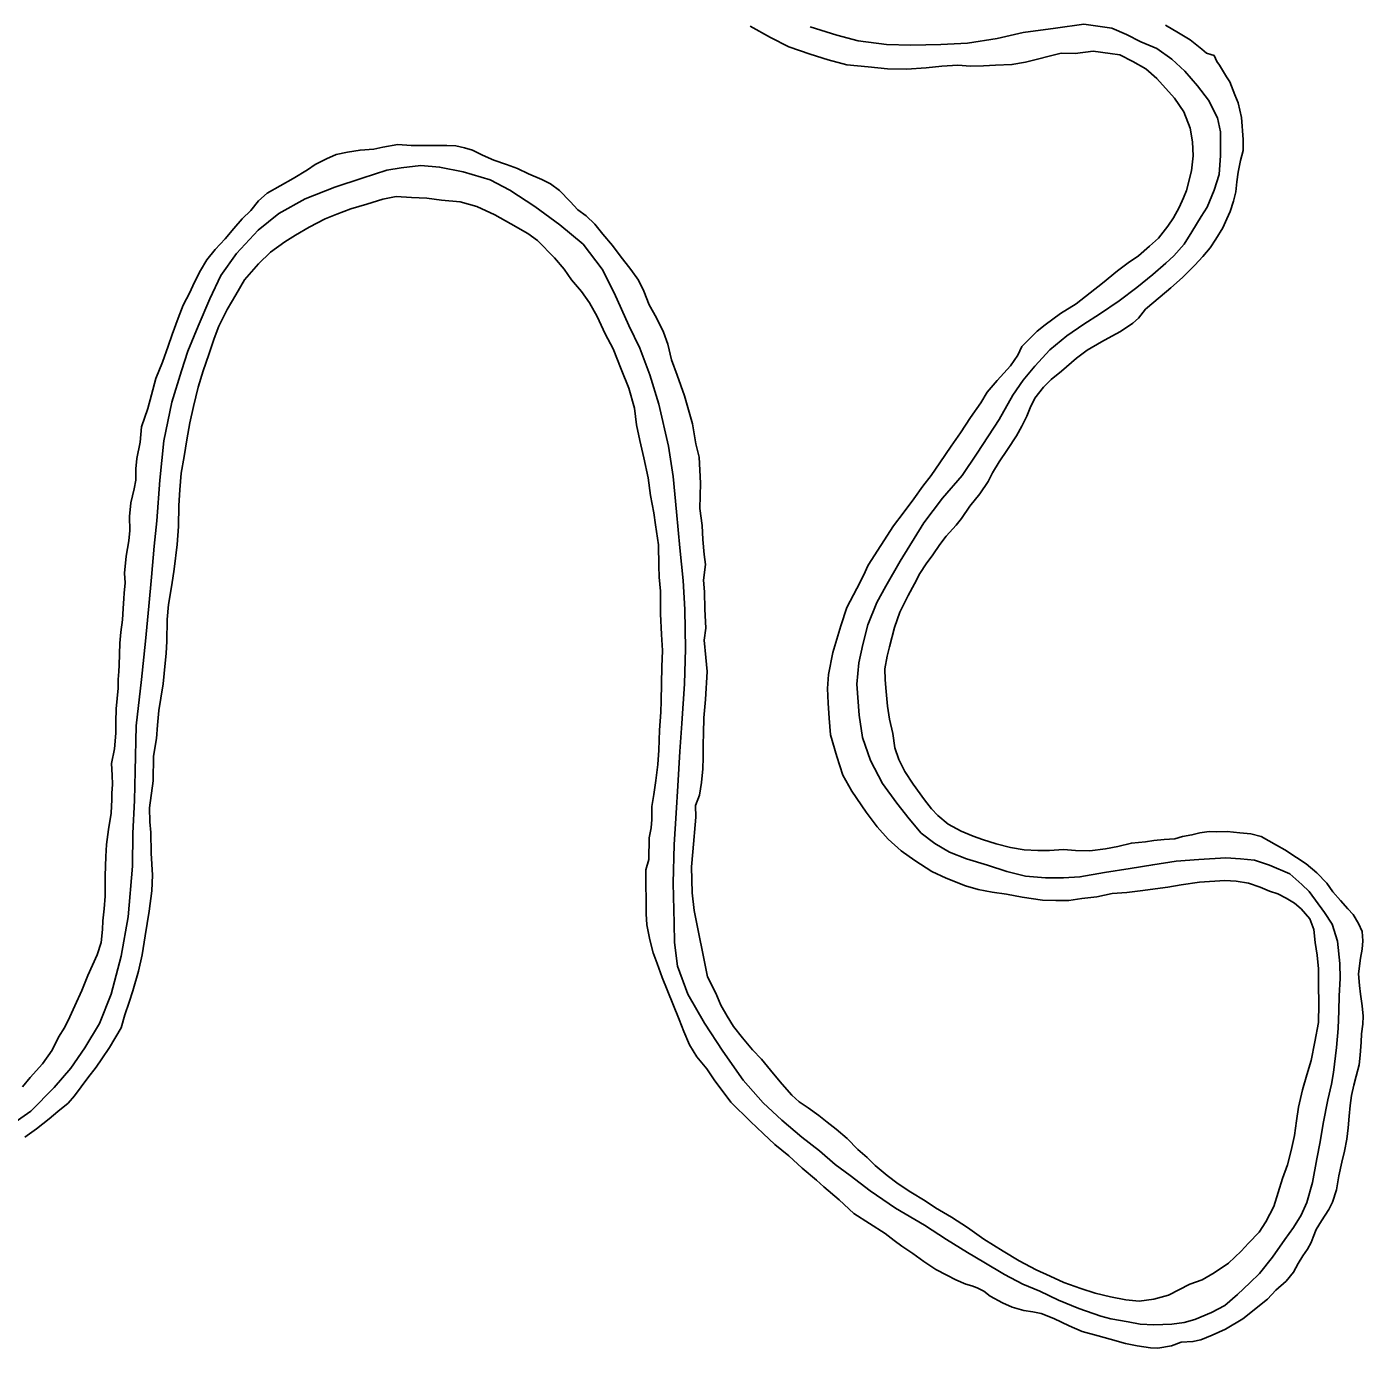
# Model space of a CAD drawing. Extents: x -939622 to -934222, y 1383701 to 1385301.
# Drawn here: x -936075.91 to -936059.05, y 1384401.68 to 1384418.36 of the extents above; entities that cross this region are included whole.
import ezdxf

# ---------------------------------------------------------------- set-up
doc = ezdxf.new("R2010")
doc.units = 0
doc.layers.add('Level 2', color=7, linetype='Continuous')
doc.layers.add('Level 9', color=7, linetype='Continuous')

msp = doc.modelspace()

# ---------------------------------------------------------------- linework, layer by layer
at = {"layer": 'Level 2'}
for points in [[(-936063.789, 1384407.775), (-936064.054, 1384407.857), (-936064.268, 1384407.939), (-936064.452, 1384408.049), (-936064.623, 1384408.18), (-936064.778, 1384408.363), (-936064.933, 1384408.558), (-936065.112, 1384408.807), (-936065.262, 1384409.098), (-936065.367, 1384409.386), (-936065.409, 1384409.67), (-936065.438, 1384410.06), (-936065.413, 1384410.331), (-936065.362, 1384410.562), (-936065.298, 1384410.808), (-936065.183, 1384411.093), (-936065.069, 1384411.299), (-936064.89, 1384411.613), (-936064.592, 1384412.098), (-936064.356, 1384412.409), (-936064.109, 1384412.693), (-936063.917, 1384412.974), (-936063.64, 1384413.398), (-936063.467, 1384413.706), (-936063.337, 1384413.895), (-936063.191, 1384414.072), (-936063.002, 1384414.281), (-936062.787, 1384414.456), (-936062.57, 1384414.603), (-936062.375, 1384414.731), (-936062.126, 1384414.898), (-936061.902, 1384415.067), (-936061.702, 1384415.229), (-936061.537, 1384415.371), (-936061.438, 1384415.465), (-936061.306, 1384415.612), (-936061.211, 1384415.766), (-936061.09, 1384415.961), (-936061.017, 1384416.081), (-936060.927, 1384416.295), (-936060.863, 1384416.491), (-936060.846, 1384416.729), (-936060.846, 1384417.03), (-936060.887, 1384417.205), (-936060.998, 1384417.43), (-936061.138, 1384417.61), (-936061.299, 1384417.796), (-936061.461, 1384417.946), (-936061.65, 1384418.08), (-936061.852, 1384418.167), (-936062.033, 1384418.259), (-936062.219, 1384418.336), (-936062.57, 1384418.388), (-936062.931, 1384418.337), (-936063.337, 1384418.281), (-936063.667, 1384418.207), (-936064.04, 1384418.149), (-936064.376, 1384418.133), (-936064.754, 1384418.123), (-936065.064, 1384418.131), (-936065.42, 1384418.177), (-936065.687, 1384418.25), (-936066.025, 1384418.356)], [(-936076.141, 1384404.474), (-936075.861, 1384404.675), (-936075.565, 1384404.973), (-936075.356, 1384405.217), (-936075.18, 1384405.473), (-936074.992, 1384405.779), (-936074.848, 1384406.149), (-936074.721, 1384406.627), (-936074.631, 1384407.127), (-936074.579, 1384407.764), (-936074.573, 1384408.182), (-936074.554, 1384408.592), (-936074.545, 1384408.962), (-936074.53, 1384409.534), (-936074.465, 1384410.121), (-936074.413, 1384410.604), (-936074.371, 1384411.045), (-936074.339, 1384411.411), (-936074.304, 1384411.8), (-936074.272, 1384412.12), (-936074.231, 1384412.633), (-936074.182, 1384413.132), (-936074.083, 1384413.62), (-936073.958, 1384414.016), (-936073.878, 1384414.263), (-936073.75, 1384414.578), (-936073.603, 1384414.924), (-936073.462, 1384415.219), (-936073.266, 1384415.495), (-936072.993, 1384415.789), (-936072.732, 1384415.998), (-936072.4, 1384416.186), (-936072.022, 1384416.331), (-936071.678, 1384416.445), (-936071.367, 1384416.545), (-936071.185, 1384416.576), (-936070.94, 1384416.605), (-936070.702, 1384416.584), (-936070.405, 1384416.527), (-936070.062, 1384416.424)], [(-936070.062, 1384416.424), (-936069.816, 1384416.293), (-936069.501, 1384416.089), (-936069.185, 1384415.856), (-936068.892, 1384415.612), (-936068.651, 1384415.297), (-936068.5, 1384414.999), (-936068.315, 1384414.586), (-936068.174, 1384414.3), (-936068.049, 1384413.965), (-936067.937, 1384413.594), (-936067.813, 1384413.063), (-936067.755, 1384412.681), (-936067.712, 1384412.234), (-936067.669, 1384411.779), (-936067.628, 1384411.368), (-936067.609, 1384411.002), (-936067.597, 1384410.506), (-936067.612, 1384410.066), (-936067.645, 1384409.566), (-936067.672, 1384409.209), (-936067.696, 1384408.778), (-936067.718, 1384408.431), (-936067.743, 1384408.036), (-936067.753, 1384407.548), (-936067.741, 1384407.044), (-936067.737, 1384406.803), (-936067.7, 1384406.501), (-936067.571, 1384406.148), (-936067.358, 1384405.784), (-936067.127, 1384405.429), (-936066.871, 1384405.064), (-936066.619, 1384404.779), (-936066.381, 1384404.561), (-936066.132, 1384404.345), (-936065.909, 1384404.171), (-936065.709, 1384404.002), (-936065.52, 1384403.862), (-936065.269, 1384403.668), (-936064.95, 1384403.449), (-936064.581, 1384403.233), (-936064.306, 1384403.052), (-936064.041, 1384402.888), (-936063.832, 1384402.767), (-936063.573, 1384402.613), (-936063.34, 1384402.49), (-936063.129, 1384402.402), (-936062.89, 1384402.289), (-936062.633, 1384402.185), (-936062.359, 1384402.088), (-936062.231, 1384402.054), (-936062.013, 1384402.015), (-936061.859, 1384401.985), (-936061.69, 1384401.977), (-936061.463, 1384401.987), (-936061.307, 1384402.008), (-936061.171, 1384402.044), (-936060.961, 1384402.131), (-936060.794, 1384402.222), (-936060.631, 1384402.361), (-936060.478, 1384402.506), (-936060.357, 1384402.625), (-936060.189, 1384402.833), (-936060.036, 1384403.053), (-936059.925, 1384403.205), (-936059.829, 1384403.36), (-936059.758, 1384403.522), (-936059.687, 1384403.772), (-936059.631, 1384404.072), (-936059.589, 1384404.287), (-936059.55, 1384404.517), (-936059.494, 1384404.817), (-936059.445, 1384405.012), (-936059.421, 1384405.16), (-936059.383, 1384405.475), (-936059.363, 1384405.716), (-936059.355, 1384405.939), (-936059.348, 1384406.129), (-936059.339, 1384406.346), (-936059.341, 1384406.535), (-936059.37, 1384406.817), (-936059.44, 1384407.034), (-936059.533, 1384407.18), (-936059.727, 1384407.446), (-936059.821, 1384407.535), (-936059.971, 1384407.668), (-936060.227, 1384407.777), (-936060.419, 1384407.839), (-936060.594, 1384407.856), (-936060.781, 1384407.869), (-936061.119, 1384407.849), (-936061.407, 1384407.828), (-936061.702, 1384407.783), (-936061.986, 1384407.735), (-936062.311, 1384407.686), (-936062.621, 1384407.628), (-936062.827, 1384407.616), (-936063.056, 1384407.616), (-936063.306, 1384407.639), (-936063.543, 1384407.698), (-936063.789, 1384407.775)]]:
    msp.add_lwpolyline(points, dxfattribs=at)
at = {"layer": 'Level 9'}
for points in [[(-936064.389, 1384412.855), (-936064.248, 1384413.063), (-936064.129, 1384413.233), (-936064.002, 1384413.425), (-936063.871, 1384413.611), (-936063.79, 1384413.744), (-936063.664, 1384413.893), (-936063.498, 1384414.078), (-936063.404, 1384414.211), (-936063.355, 1384414.321), (-936063.161, 1384414.516), (-936063.06, 1384414.595), (-936062.867, 1384414.738), (-936062.668, 1384414.861), (-936062.491, 1384415), (-936062.337, 1384415.121), (-936062.145, 1384415.276), (-936062.014, 1384415.375), (-936061.88, 1384415.465), (-936061.744, 1384415.585), (-936061.631, 1384415.689), (-936061.511, 1384415.841), (-936061.44, 1384415.943), (-936061.368, 1384416.076), (-936061.316, 1384416.195), (-936061.275, 1384416.29), (-936061.213, 1384416.536), (-936061.191, 1384416.727), (-936061.201, 1384416.904), (-936061.23, 1384417.077), (-936061.31, 1384417.281), (-936061.426, 1384417.454), (-936061.649, 1384417.704), (-936061.789, 1384417.824), (-936061.955, 1384417.917), (-936062.118, 1384418), (-936062.239, 1384418.019), (-936062.456, 1384418.046), (-936062.683, 1384418.016), (-936062.858, 1384418.021), (-936063.307, 1384417.909), (-936063.479, 1384417.878), (-936063.686, 1384417.869), (-936063.836, 1384417.863), (-936064.004, 1384417.859), (-936064.164, 1384417.871), (-936064.365, 1384417.859), (-936064.562, 1384417.836), (-936064.81, 1384417.82), (-936065.051, 1384417.825), (-936065.292, 1384417.848), (-936065.561, 1384417.876), (-936065.797, 1384417.936), (-936066.026, 1384418.01), (-936066.294, 1384418.102), (-936066.524, 1384418.219), (-936066.782, 1384418.364)], [(-936062.11, 1384414.511), (-936061.952, 1384414.614), (-936061.883, 1384414.68), (-936061.795, 1384414.791), (-936061.609, 1384414.947), (-936061.473, 1384415.063), (-936061.325, 1384415.193), (-936061.169, 1384415.347), (-936061.069, 1384415.456), (-936060.977, 1384415.565), (-936060.907, 1384415.676), (-936060.819, 1384415.818), (-936060.767, 1384415.932), (-936060.726, 1384416.024), (-936060.683, 1384416.155), (-936060.655, 1384416.273), (-936060.643, 1384416.4), (-936060.624, 1384416.521), (-936060.594, 1384416.667), (-936060.563, 1384416.795), (-936060.56, 1384416.933), (-936060.583, 1384417.209), (-936060.624, 1384417.397), (-936060.668, 1384417.497), (-936060.731, 1384417.66), (-936060.773, 1384417.725), (-936060.86, 1384417.871), (-936060.895, 1384417.915), (-936060.929, 1384417.992), (-936060.971, 1384418.005), (-936061.023, 1384418.021), (-936061.082, 1384418.073), (-936061.147, 1384418.124), (-936061.231, 1384418.19), (-936061.376, 1384418.277), (-936061.542, 1384418.376)], [(-936073.72, 1384415.278), (-936073.638, 1384415.416), (-936073.536, 1384415.544), (-936073.406, 1384415.679), (-936073.297, 1384415.809), (-936073.194, 1384415.931), (-936073.085, 1384416.038), (-936072.988, 1384416.159), (-936072.878, 1384416.254), (-936072.713, 1384416.348), (-936072.549, 1384416.439), (-936072.37, 1384416.552), (-936072.274, 1384416.616), (-936072.13, 1384416.691), (-936072.006, 1384416.744), (-936071.866, 1384416.771), (-936071.705, 1384416.799), (-936071.534, 1384416.812), (-936071.418, 1384416.838), (-936071.228, 1384416.87), (-936071.059, 1384416.858), (-936070.611, 1384416.856), (-936070.497, 1384416.851), (-936070.388, 1384416.829), (-936070.288, 1384416.8), (-936070.162, 1384416.736), (-936070.018, 1384416.67), (-936069.857, 1384416.619), (-936069.719, 1384416.565), (-936069.578, 1384416.498), (-936069.41, 1384416.427), (-936069.303, 1384416.374), (-936069.188, 1384416.289), (-936069.053, 1384416.15), (-936068.956, 1384416.046), (-936068.853, 1384415.969), (-936068.744, 1384415.865), (-936068.642, 1384415.737), (-936068.519, 1384415.597), (-936068.424, 1384415.466), (-936068.29, 1384415.291), (-936068.192, 1384415.157), (-936068.123, 1384415.018), (-936068.059, 1384414.846), (-936067.965, 1384414.682), (-936067.876, 1384414.502), (-936067.822, 1384414.351), (-936067.774, 1384414.154), (-936067.706, 1384413.961), (-936067.611, 1384413.7), (-936067.509, 1384413.344), (-936067.469, 1384413.093), (-936067.428, 1384412.923), (-936067.409, 1384412.596), (-936067.416, 1384412.279), (-936067.389, 1384412.064), (-936067.382, 1384411.884), (-936067.365, 1384411.695), (-936067.345, 1384411.572), (-936067.37, 1384411.373), (-936067.36, 1384411.226), (-936067.354, 1384411.006), (-936067.341, 1384410.766), (-936067.362, 1384410.615), (-936067.341, 1384410.396), (-936067.327, 1384410.222), (-936067.348, 1384409.867), (-936067.366, 1384409.637), (-936067.373, 1384409.438), (-936067.376, 1384409.303), (-936067.375, 1384409.134), (-936067.381, 1384408.993), (-936067.395, 1384408.818), (-936067.424, 1384408.66), (-936067.473, 1384408.529), (-936067.469, 1384408.381), (-936067.508, 1384407.944), (-936067.521, 1384407.757), (-936067.514, 1384407.429), (-936067.489, 1384407.207), (-936067.322, 1384406.366), (-936067.217, 1384406.163), (-936067.151, 1384406.012), (-936067.073, 1384405.871), (-936066.993, 1384405.742), (-936066.878, 1384405.599), (-936066.752, 1384405.448), (-936066.639, 1384405.329), (-936066.487, 1384405.146), (-936066.379, 1384405.012), (-936066.257, 1384404.876), (-936066.163, 1384404.792), (-936066.052, 1384404.716), (-936065.918, 1384404.619), (-936065.813, 1384404.533), (-936065.698, 1384404.447), (-936065.558, 1384404.327), (-936065.423, 1384404.191), (-936065.308, 1384404.087), (-936065.204, 1384403.989), (-936065.055, 1384403.863)], [(-936075.938, 1384404.347), (-936075.789, 1384404.45), (-936075.629, 1384404.577), (-936075.519, 1384404.668), (-936075.391, 1384404.773), (-936075.311, 1384404.866), (-936075.226, 1384404.981), (-936075.14, 1384405.093), (-936075.038, 1384405.227), (-936074.964, 1384405.332), (-936074.868, 1384405.477), (-936074.722, 1384405.724), (-936074.675, 1384405.888), (-936074.618, 1384406.047), (-936074.574, 1384406.193), (-936074.503, 1384406.44), (-936074.454, 1384406.644), (-936074.419, 1384406.886), (-936074.366, 1384407.195), (-936074.332, 1384407.455), (-936074.325, 1384407.651), (-936074.343, 1384407.93), (-936074.345, 1384408.191), (-936074.359, 1384408.323), (-936074.361, 1384408.501), (-936074.315, 1384408.839), (-936074.313, 1384409.152), (-936074.274, 1384409.374), (-936074.263, 1384409.542), (-936074.247, 1384409.73), (-936074.221, 1384409.884), (-936074.192, 1384410.066), (-936074.177, 1384410.196), (-936074.151, 1384410.453), (-936074.145, 1384410.6), (-936074.139, 1384410.877), (-936074.123, 1384411.067), (-936074.082, 1384411.316), (-936074.051, 1384411.51), (-936074.013, 1384411.821), (-936073.996, 1384412.05), (-936073.992, 1384412.315), (-936073.982, 1384412.514), (-936073.964, 1384412.723), (-936073.925, 1384412.932), (-936073.892, 1384413.144), (-936073.855, 1384413.356), (-936073.807, 1384413.565), (-936073.748, 1384413.808), (-936073.685, 1384414.016), (-936073.615, 1384414.22), (-936073.546, 1384414.424), (-936073.489, 1384414.577), (-936073.381, 1384414.786), (-936073.274, 1384414.974), (-936073.162, 1384415.162), (-936072.988, 1384415.365), (-936072.834, 1384415.51), (-936072.657, 1384415.64), (-936072.519, 1384415.727), (-936072.349, 1384415.828), (-936072.146, 1384415.932), (-936071.999, 1384415.992), (-936071.821, 1384416.06), (-936071.62, 1384416.119), (-936071.418, 1384416.179), (-936071.248, 1384416.213), (-936071.058, 1384416.2), (-936070.863, 1384416.193), (-936070.679, 1384416.167), (-936070.443, 1384416.147), (-936070.234, 1384416.086), (-936070.004, 1384415.984), (-936069.801, 1384415.869), (-936069.589, 1384415.746), (-936069.468, 1384415.657), (-936069.252, 1384415.441), (-936069.128, 1384415.295), (-936069.036, 1384415.164), (-936068.912, 1384415.013), (-936068.81, 1384414.872), (-936068.713, 1384414.699), (-936068.611, 1384414.48), (-936068.51, 1384414.292), (-936068.412, 1384414.037), (-936068.315, 1384413.795), (-936068.241, 1384413.545), (-936068.217, 1384413.332), (-936068.173, 1384413.133), (-936068.125, 1384412.918), (-936068.069, 1384412.662), (-936068.039, 1384412.443), (-936067.997, 1384412.222), (-936067.978, 1384412.07), (-936067.941, 1384411.819), (-936067.936, 1384411.554), (-936067.93, 1384411.41)], [(-936075.964, 1384404.981), (-936075.87, 1384405.099), (-936075.712, 1384405.271), (-936075.593, 1384405.441), (-936075.513, 1384405.607), (-936075.431, 1384405.731), (-936075.368, 1384405.863), (-936075.304, 1384406.001), (-936075.216, 1384406.197), (-936075.14, 1384406.384), (-936075.025, 1384406.647), (-936074.974, 1384406.8), (-936074.957, 1384406.966), (-936074.95, 1384407.074), (-936074.935, 1384407.225), (-936074.924, 1384407.385), (-936074.924, 1384407.539), (-936074.923, 1384407.644), (-936074.915, 1384407.888), (-936074.906, 1384408.036), (-936074.881, 1384408.226), (-936074.848, 1384408.435), (-936074.84, 1384408.604), (-936074.837, 1384408.685), (-936074.83, 1384408.794), (-936074.832, 1384408.911), (-936074.841, 1384409.061), (-936074.806, 1384409.243), (-936074.788, 1384409.443), (-936074.788, 1384409.584), (-936074.783, 1384409.75), (-936074.76, 1384410.009), (-936074.759, 1384410.118), (-936074.751, 1384410.22), (-936074.745, 1384410.299), (-936074.742, 1384410.44), (-936074.736, 1384410.576), (-936074.724, 1384410.718), (-936074.703, 1384410.872), (-936074.694, 1384411.014), (-936074.685, 1384411.141), (-936074.682, 1384411.21), (-936074.672, 1384411.34), (-936074.68, 1384411.46), (-936074.659, 1384411.674), (-936074.622, 1384411.868), (-936074.612, 1384411.998), (-936074.614, 1384412.175), (-936074.597, 1384412.347), (-936074.556, 1384412.524), (-936074.534, 1384412.636), (-936074.534, 1384412.777), (-936074.524, 1384412.91), (-936074.482, 1384413.116), (-936074.463, 1384413.307), (-936074.386, 1384413.538), (-936074.336, 1384413.712), (-936074.281, 1384413.919), (-936074.2, 1384414.124), (-936074.127, 1384414.325), (-936074.076, 1384414.472), (-936074.001, 1384414.679), (-936073.939, 1384414.841), (-936073.852, 1384415.004), (-936073.8, 1384415.124), (-936073.72, 1384415.278)], [(-936059.196, 1384404.872), (-936059.165, 1384405.002), (-936059.134, 1384405.115), (-936059.098, 1384405.258), (-936059.085, 1384405.379), (-936059.074, 1384405.542), (-936059.069, 1384405.65), (-936059.053, 1384405.771), (-936059.045, 1384405.871), (-936059.06, 1384406.003), (-936059.081, 1384406.149), (-936059.095, 1384406.26), (-936059.107, 1384406.404), (-936059.079, 1384406.603), (-936059.06, 1384406.716), (-936059.052, 1384406.821), (-936059.06, 1384406.938), (-936059.106, 1384407.041), (-936059.171, 1384407.156), (-936059.24, 1384407.228), (-936059.332, 1384407.33), (-936059.43, 1384407.44), (-936059.506, 1384407.551), (-936059.632, 1384407.679), (-936059.766, 1384407.793), (-936059.886, 1384407.873), (-936060.034, 1384407.969), (-936060.142, 1384408.031), (-936060.336, 1384408.137), (-936060.463, 1384408.171), (-936060.602, 1384408.186), (-936060.765, 1384408.201), (-936060.894, 1384408.198), (-936060.99, 1384408.203), (-936061.109, 1384408.183), (-936061.207, 1384408.158), (-936061.327, 1384408.138), (-936061.425, 1384408.11), (-936061.556, 1384408.099), (-936061.688, 1384408.087), (-936061.795, 1384408.071), (-936061.972, 1384408.055), (-936062.141, 1384408.014), (-936062.299, 1384407.984), (-936062.496, 1384407.958), (-936062.677, 1384407.962), (-936062.827, 1384407.974), (-936063.004, 1384407.961), (-936063.154, 1384407.961), (-936063.323, 1384407.972), (-936063.498, 1384408.001), (-936063.677, 1384408.047), (-936063.851, 1384408.1), (-936063.97, 1384408.141), (-936064.119, 1384408.204), (-936064.283, 1384408.296), (-936064.413, 1384408.402), (-936064.495, 1384408.489), (-936064.581, 1384408.603), (-936064.727, 1384408.798), (-936064.83, 1384408.96), (-936064.905, 1384409.11), (-936064.956, 1384409.258), (-936064.982, 1384409.438), (-936065.023, 1384409.619), (-936065.05, 1384409.781), (-936065.067, 1384409.967), (-936065.08, 1384410.116), (-936065.082, 1384410.255), (-936065.053, 1384410.412), (-936065.025, 1384410.531), (-936064.963, 1384410.777), (-936064.893, 1384410.97), (-936064.788, 1384411.178), (-936064.707, 1384411.326), (-936064.64, 1384411.458), (-936064.561, 1384411.579), (-936064.479, 1384411.694), (-936064.388, 1384411.824), (-936064.311, 1384411.926), (-936064.185, 1384412.067), (-936064.117, 1384412.151), (-936064.009, 1384412.306), (-936063.886, 1384412.461), (-936063.779, 1384412.616), (-936063.723, 1384412.726), (-936063.639, 1384412.865), (-936063.534, 1384413.023), (-936063.422, 1384413.196), (-936063.355, 1384413.316), (-936063.291, 1384413.442), (-936063.25, 1384413.546), (-936063.189, 1384413.669), (-936063.081, 1384413.806), (-936062.983, 1384413.906), (-936062.852, 1384414.008), (-936062.664, 1384414.175), (-936062.53, 1384414.274), (-936062.348, 1384414.378), (-936062.219, 1384414.452), (-936062.11, 1384414.511)], [(-936065.055, 1384403.863), (-936064.915, 1384403.755), (-936064.755, 1384403.65), (-936064.576, 1384403.54), (-936064.443, 1384403.452), (-936064.243, 1384403.337), (-936064.042, 1384403.207), (-936063.835, 1384403.056), (-936063.591, 1384402.907), (-936063.388, 1384402.783), (-936063.173, 1384402.671), (-936062.998, 1384402.591), (-936062.824, 1384402.511), (-936062.611, 1384402.436), (-936062.428, 1384402.377), (-936062.234, 1384402.331), (-936062.04, 1384402.294), (-936061.874, 1384402.277), (-936061.689, 1384402.302), (-936061.505, 1384402.352), (-936061.234, 1384402.489), (-936061.078, 1384402.547), (-936060.925, 1384402.632), (-936060.747, 1384402.756), (-936060.585, 1384402.907), (-936060.493, 1384403.007), (-936060.358, 1384403.148), (-936060.273, 1384403.275), (-936060.176, 1384403.469), (-936060.121, 1384403.645), (-936060.065, 1384403.822), (-936060.003, 1384403.996), (-936059.957, 1384404.176), (-936059.913, 1384404.364), (-936059.888, 1384404.551), (-936059.862, 1384404.724), (-936059.814, 1384404.943), (-936059.759, 1384405.131), (-936059.701, 1384405.311), (-936059.657, 1384405.548), (-936059.61, 1384405.793), (-936059.607, 1384406.022), (-936059.609, 1384406.272), (-936059.611, 1384406.467), (-936059.627, 1384406.641), (-936059.652, 1384406.802), (-936059.671, 1384406.967), (-936059.719, 1384407.1), (-936059.829, 1384407.225), (-936059.913, 1384407.297), (-936060.018, 1384407.362), (-936060.125, 1384407.415), (-936060.229, 1384407.449), (-936060.345, 1384407.499), (-936060.494, 1384407.55), (-936060.651, 1384407.573), (-936060.793, 1384407.583), (-936061.113, 1384407.563), (-936061.343, 1384407.53), (-936061.513, 1384407.499), (-936061.672, 1384407.48), (-936061.827, 1384407.456), (-936062.03, 1384407.432), (-936062.213, 1384407.419), (-936062.406, 1384407.378), (-936062.597, 1384407.358), (-936062.762, 1384407.333), (-936062.927, 1384407.332), (-936063.095, 1384407.334), (-936063.349, 1384407.375), (-936063.546, 1384407.409), (-936063.73, 1384407.438), (-936063.906, 1384407.469), (-936064.067, 1384407.517), (-936064.308, 1384407.612), (-936064.492, 1384407.695), (-936064.705, 1384407.837), (-936064.875, 1384407.959), (-936065.043, 1384408.105), (-936065.182, 1384408.259), (-936065.319, 1384408.446), (-936065.501, 1384408.712), (-936065.612, 1384408.912), (-936065.688, 1384409.147), (-936065.768, 1384409.423), (-936065.786, 1384409.633), (-936065.8, 1384409.819), (-936065.805, 1384410.005), (-936065.794, 1384410.183), (-936065.74, 1384410.462), (-936065.637, 1384410.797), (-936065.562, 1384411.026), (-936065.437, 1384411.266), (-936065.351, 1384411.432), (-936065.293, 1384411.564), (-936064.972, 1384412.058), (-936064.852, 1384412.217), (-936064.718, 1384412.397), (-936064.602, 1384412.558), (-936064.497, 1384412.695), (-936064.389, 1384412.855)], [(-936067.93, 1384411.41), (-936067.913, 1384411.233), (-936067.916, 1384410.947), (-936067.902, 1384410.689), (-936067.888, 1384410.485), (-936067.897, 1384410.28), (-936067.9, 1384410.066), (-936067.906, 1384409.85), (-936067.912, 1384409.708), (-936067.927, 1384409.479), (-936067.934, 1384409.226), (-936067.948, 1384409.048), (-936067.972, 1384408.845), (-936067.998, 1384408.67), (-936068.025, 1384408.518), (-936068.024, 1384408.353), (-936068.034, 1384408.247), (-936068.056, 1384408.12), (-936068.06, 1384407.849), (-936068.099, 1384407.718), (-936068.1, 1384407.522), (-936068.096, 1384407.351), (-936068.097, 1384407.161), (-936068.088, 1384407.026), (-936068.05, 1384406.835), (-936068.007, 1384406.669), (-936067.957, 1384406.538), (-936067.895, 1384406.36), (-936067.758, 1384406.029), (-936067.678, 1384405.831), (-936067.618, 1384405.68), (-936067.547, 1384405.511), (-936067.454, 1384405.359), (-936067.331, 1384405.207), (-936067.235, 1384405.07), (-936067.028, 1384404.787), (-936066.777, 1384404.544), (-936066.618, 1384404.391), (-936066.471, 1384404.253), (-936066.294, 1384404.11), (-936066.125, 1384403.954), (-936065.944, 1384403.802), (-936065.851, 1384403.719), (-936065.658, 1384403.553), (-936065.473, 1384403.383), (-936065.078, 1384403.131), (-936064.966, 1384403.04), (-936064.867, 1384402.968), (-936064.731, 1384402.878), (-936064.589, 1384402.775), (-936064.441, 1384402.676), (-936064.302, 1384402.604), (-936064.186, 1384402.545), (-936064.06, 1384402.49), (-936063.987, 1384402.469), (-936063.92, 1384402.445), (-936063.835, 1384402.403), (-936063.754, 1384402.337), (-936063.6, 1384402.254), (-936063.475, 1384402.202), (-936063.329, 1384402.159), (-936063.214, 1384402.14), (-936063.111, 1384402.12), (-936062.952, 1384402.055), (-936062.759, 1384401.966), (-936062.594, 1384401.895), (-936062.393, 1384401.837), (-936062.238, 1384401.795), (-936062.044, 1384401.743), (-936061.899, 1384401.713), (-936061.729, 1384401.687), (-936061.639, 1384401.682), (-936061.466, 1384401.713), (-936061.342, 1384401.757), (-936061.195, 1384401.766), (-936061.094, 1384401.788), (-936060.952, 1384401.845), (-936060.784, 1384401.924), (-936060.564, 1384402.054), (-936060.253, 1384402.301), (-936060.147, 1384402.414), (-936060.02, 1384402.527), (-936059.928, 1384402.643), (-936059.867, 1384402.75), (-936059.808, 1384402.846), (-936059.748, 1384402.933), (-936059.701, 1384403.016), (-936059.677, 1384403.083), (-936059.641, 1384403.178), (-936059.571, 1384403.289), (-936059.478, 1384403.434), (-936059.434, 1384403.526), (-936059.383, 1384403.679), (-936059.352, 1384403.858), (-936059.314, 1384404.031), (-936059.283, 1384404.167), (-936059.254, 1384404.319), (-936059.236, 1384404.464), (-936059.224, 1384404.612), (-936059.212, 1384404.745), (-936059.196, 1384404.872)]]:
    msp.add_lwpolyline(points, dxfattribs=at)

doc.saveas('drawing.dxf')
